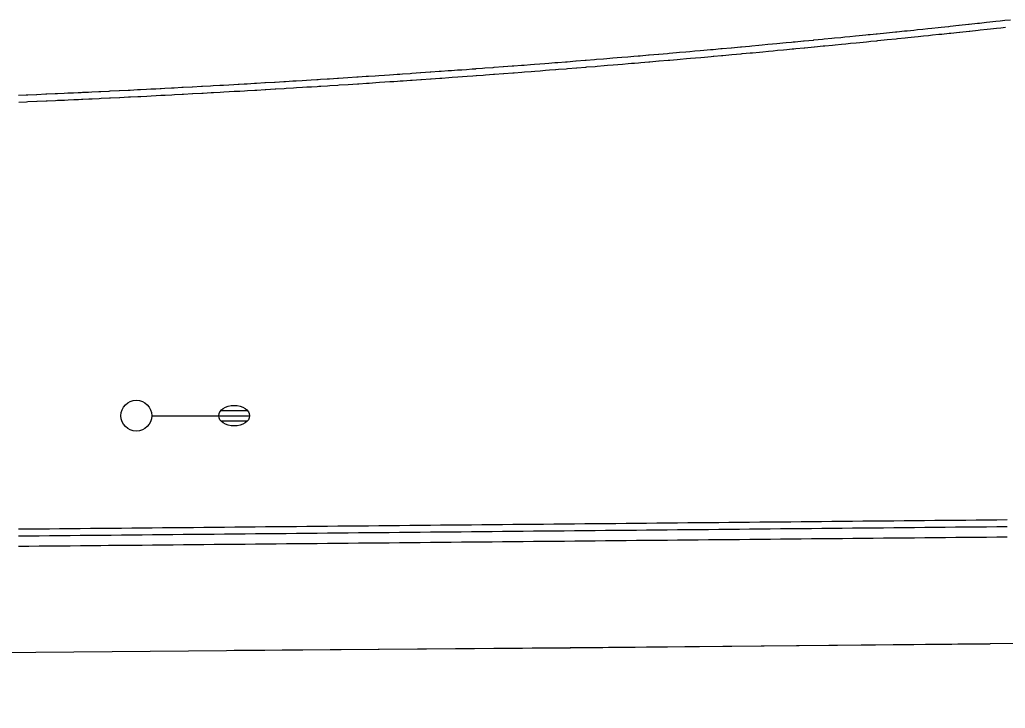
# Model space of a CAD drawing. Extents: x 2145380 to 2157287, y 139568 to 149130.
# Drawn here: x 2149093.5 to 2149189.2, y 143114.2 to 143181.1 of the extents above; entities that cross this region are included whole.
import ezdxf

# ---------------------------------------------------------------- set-up
doc = ezdxf.new("R2010")
doc.units = 0
for name, color, linetype in [('PR_PREVIOUSLY CONSTRUCTED', 7, 'Continuous'), ('TOPO_Asphalt', 7, 'Continuous'), ('TOPO_Light Pole', 7, 'Continuous')]:
    doc.layers.add(name, color=color, linetype=linetype)

# ---------------------------------------------------------------- blocks, each defined once
blk = doc.blocks.new('LP')
at = {"layer": 'TOPO_Light Pole'}
blk.add_line((3.81, 0), (20.32, 0), dxfattribs=at)
for points in [[(20.32, 0), (27.94, 0)], [(20.32, 0), (23.5, 0)], [(20.83, 1.27), (27.43, 1.27)], [(20.83, 1.27), (23.5, 1.27)], [(23.71, 1.27), (27.43, 1.27)], [(23.71, 0), (27.94, 0)], [(20.83, -1.27), (27.43, -1.27)], [(20.83, -1.27), (23.5, -1.27)], [(23.71, -1.27), (27.43, -1.27)]]:
    blk.add_lwpolyline(points, dxfattribs=at)
blk.add_circle((0, 0), 3.81, dxfattribs=at)
blk.add_ellipse((24.13, 0), major_axis=(3.81, 0), ratio=0.666667, dxfattribs=at)

msp = doc.modelspace()

# ---------------------------------------------------------------- linework, layer by layer
at = {"layer": 'PR_PREVIOUSLY CONSTRUCTED'}
for points in [[(2149093.367, 143173.731), (2149094.114, 143173.763), (2149094.256, 143173.769), (2149095.122, 143173.806), (2149095.145, 143173.807), (2149096.033, 143173.846), (2149096.13, 143173.851), (2149096.922, 143173.886), (2149097.138, 143173.896), (2149097.81, 143173.926), (2149098.146, 143173.942), (2149098.699, 143173.967), (2149099.154, 143173.988), (2149099.464, 143174.003), (2149099.587, 143174.008), (2149100.162, 143174.035), (2149100.476, 143174.05), (2149101.17, 143174.083), (2149101.364, 143174.093), (2149102.178, 143174.132), (2149102.253, 143174.136), (2149103.141, 143174.179), (2149103.186, 143174.181), (2149104.03, 143174.223), (2149104.194, 143174.231), (2149104.918, 143174.268), (2149105.202, 143174.282), (2149105.806, 143174.313), (2149106.21, 143174.334), (2149106.695, 143174.359), (2149107.136, 143174.381), (2149107.217, 143174.386), (2149107.583, 143174.405), (2149108.225, 143174.439), (2149108.471, 143174.452), (2149109.233, 143174.492), (2149109.36, 143174.499), (2149110.24, 143174.546), (2149110.248, 143174.547), (2149111.136, 143174.595), (2149111.248, 143174.601), (2149112.024, 143174.644), (2149112.255, 143174.657), (2149112.912, 143174.694), (2149113.263, 143174.713), (2149113.8, 143174.744), (2149114.27, 143174.77), (2149114.688, 143174.794), (2149114.806, 143174.801), (2149115.278, 143174.828), (2149115.576, 143174.845), (2149116.285, 143174.887), (2149116.464, 143174.897), (2149117.293, 143174.946), (2149117.352, 143174.949), (2149118.24, 143175.002), (2149118.3, 143175.006), (2149119.128, 143175.056), (2149119.307, 143175.066), (2149120.016, 143175.109), (2149120.314, 143175.128), (2149120.904, 143175.164), (2149121.321, 143175.19), (2149121.791, 143175.219), (2149122.329, 143175.252), (2149122.473, 143175.261), (2149122.679, 143175.274), (2149123.336, 143175.316), (2149123.567, 143175.33), (2149124.343, 143175.38), (2149124.455, 143175.387), (2149125.342, 143175.444), (2149125.35, 143175.445), (2149126.23, 143175.502), (2149126.357, 143175.51), (2149127.117, 143175.56), (2149127.364, 143175.576), (2149128.005, 143175.619), (2149128.37, 143175.643), (2149128.893, 143175.678), (2149129.377, 143175.711), (2149129.78, 143175.738), (2149130.139, 143175.763), (2149130.384, 143175.779), (2149130.667, 143175.799), (2149131.391, 143175.848), (2149131.555, 143175.86), (2149132.397, 143175.918), (2149132.442, 143175.921), (2149133.329, 143175.983), (2149133.404, 143175.988), (2149134.217, 143176.046), (2149134.411, 143176.06), (2149135.104, 143176.109), (2149135.417, 143176.131), (2149135.991, 143176.173), (2149136.424, 143176.204), (2149136.878, 143176.237), (2149137.43, 143176.277), (2149137.766, 143176.302), (2149137.801, 143176.304), (2149138.436, 143176.351), (2149138.653, 143176.367), (2149139.443, 143176.426), (2149139.54, 143176.433), (2149140.427, 143176.499), (2149140.449, 143176.501), (2149141.314, 143176.566), (2149141.455, 143176.577), (2149142.201, 143176.634), (2149142.461, 143176.654), (2149143.087, 143176.702), (2149143.467, 143176.731), (2149143.974, 143176.771), (2149144.474, 143176.81), (2149144.861, 143176.84), (2149145.46, 143176.887), (2149145.48, 143176.888), (2149145.748, 143176.91), (2149146.485, 143176.968), (2149146.634, 143176.98), (2149147.491, 143177.048), (2149147.521, 143177.051), (2149148.408, 143177.122), (2149148.497, 143177.129), (2149149.294, 143177.194), (2149149.503, 143177.211), (2149150.181, 143177.266), (2149150.509, 143177.293), (2149151.067, 143177.339), (2149151.514, 143177.376), (2149151.954, 143177.413), (2149152.52, 143177.46), (2149152.84, 143177.487), (2149153.116, 143177.51), (2149153.525, 143177.545), (2149153.727, 143177.562), (2149154.531, 143177.63), (2149154.613, 143177.637), (2149155.499, 143177.712), (2149155.536, 143177.716), (2149156.385, 143177.789), (2149156.542, 143177.802), (2149157.272, 143177.865), (2149157.547, 143177.889), (2149158.158, 143177.943), (2149158.552, 143177.977), (2149159.044, 143178.021), (2149159.557, 143178.066), (2149159.93, 143178.099), (2149160.563, 143178.156), (2149160.769, 143178.174), (2149160.816, 143178.178), (2149161.568, 143178.246), (2149161.702, 143178.258), (2149162.573, 143178.336), (2149162.587, 143178.338), (2149163.473, 143178.418), (2149163.578, 143178.428), (2149164.359, 143178.5), (2149164.582, 143178.52), (2149165.245, 143178.581), (2149165.587, 143178.613), (2149166.13, 143178.664), (2149166.592, 143178.707), (2149167.016, 143178.746), (2149167.597, 143178.801), (2149167.902, 143178.83), (2149168.418, 143178.879), (2149168.601, 143178.896), (2149168.787, 143178.914), (2149169.606, 143178.992), (2149169.673, 143178.998), (2149170.558, 143179.083), (2149170.61, 143179.088), (2149171.443, 143179.169), (2149171.615, 143179.185), (2149172.329, 143179.255), (2149172.619, 143179.283), (2149173.214, 143179.341), (2149173.623, 143179.381), (2149174.099, 143179.428), (2149174.627, 143179.481), (2149174.984, 143179.516), (2149175.631, 143179.581), (2149175.87, 143179.604), (2149176.063, 143179.624), (2149176.636, 143179.681), (2149176.755, 143179.693), (2149177.64, 143179.783), (2149178.524, 143179.872), (2149178.643, 143179.885), (2149179.409, 143179.963), (2149179.647, 143179.987), (2149180.294, 143180.054), (2149180.651, 143180.091), (2149181.179, 143180.145), (2149181.655, 143180.195), (2149182.064, 143180.237), (2149182.658, 143180.3), (2149182.948, 143180.33), (2149183.662, 143180.405), (2149183.704, 143180.41), (2149183.833, 143180.423), (2149184.665, 143180.511), (2149184.717, 143180.517), (2149185.602, 143180.611), (2149185.669, 143180.618), (2149186.486, 143180.706), (2149186.672, 143180.726), (2149187.371, 143180.801), (2149187.675, 143180.834), (2149188.255, 143180.897), (2149188.679, 143180.943), (2149189.139, 143180.994), (2149189.682, 143181.053)], [(2149093.396, 143173.064), (2149094.143, 143173.096), (2149094.285, 143173.102), (2149095.151, 143173.139), (2149095.174, 143173.14), (2149096.063, 143173.179), (2149096.16, 143173.184), (2149096.952, 143173.219), (2149097.168, 143173.229), (2149097.841, 143173.259), (2149098.177, 143173.275), (2149098.73, 143173.3), (2149099.185, 143173.321), (2149099.495, 143173.336), (2149099.619, 143173.341), (2149100.194, 143173.369), (2149100.508, 143173.383), (2149101.202, 143173.416), (2149101.396, 143173.426), (2149102.211, 143173.465), (2149102.285, 143173.469), (2149103.174, 143173.512), (2149103.219, 143173.514), (2149104.063, 143173.556), (2149104.227, 143173.565), (2149104.952, 143173.601), (2149105.236, 143173.615), (2149105.841, 143173.646), (2149106.244, 143173.667), (2149106.729, 143173.692), (2149107.171, 143173.715), (2149107.252, 143173.719), (2149107.618, 143173.738), (2149108.26, 143173.772), (2149108.507, 143173.785), (2149109.268, 143173.825), (2149109.395, 143173.832), (2149110.276, 143173.88), (2149110.284, 143173.88), (2149111.172, 143173.929), (2149111.284, 143173.935), (2149112.061, 143173.978), (2149112.292, 143173.99), (2149112.949, 143174.027), (2149113.3, 143174.047), (2149113.838, 143174.077), (2149114.308, 143174.104), (2149114.726, 143174.128), (2149114.844, 143174.134), (2149115.316, 143174.162), (2149115.615, 143174.179), (2149116.324, 143174.22), (2149116.503, 143174.231), (2149117.332, 143174.279), (2149117.392, 143174.283), (2149118.28, 143174.336), (2149118.34, 143174.339), (2149119.168, 143174.389), (2149119.347, 143174.4), (2149120.057, 143174.443), (2149120.355, 143174.461), (2149120.945, 143174.497), (2149121.363, 143174.523), (2149121.833, 143174.552), (2149122.37, 143174.586), (2149122.515, 143174.595), (2149122.721, 143174.608), (2149123.378, 143174.649), (2149123.609, 143174.664), (2149124.385, 143174.714), (2149124.497, 143174.721), (2149125.385, 143174.778), (2149125.393, 143174.778), (2149126.273, 143174.836), (2149126.4, 143174.844), (2149127.161, 143174.894), (2149127.408, 143174.91), (2149128.049, 143174.953), (2149128.415, 143174.977), (2149128.937, 143175.012), (2149129.422, 143175.045), (2149129.825, 143175.072), (2149130.184, 143175.096), (2149130.429, 143175.113), (2149130.713, 143175.132), (2149131.437, 143175.182), (2149131.601, 143175.193), (2149132.444, 143175.252), (2149132.489, 143175.255), (2149133.376, 143175.317), (2149133.451, 143175.322), (2149134.264, 143175.38), (2149134.458, 143175.394), (2149135.152, 143175.443), (2149135.465, 143175.465), (2149136.039, 143175.507), (2149136.472, 143175.538), (2149136.927, 143175.571), (2149137.479, 143175.611), (2149137.814, 143175.636), (2149137.85, 143175.638), (2149138.486, 143175.685), (2149138.702, 143175.701), (2149139.492, 143175.76), (2149139.589, 143175.767), (2149140.477, 143175.834), (2149140.499, 143175.835), (2149141.364, 143175.901), (2149141.506, 143175.911), (2149142.251, 143175.968), (2149142.512, 143175.988), (2149143.139, 143176.036), (2149143.519, 143176.066), (2149144.026, 143176.105), (2149144.525, 143176.144), (2149144.913, 143176.174), (2149145.513, 143176.221), (2149145.532, 143176.223), (2149145.8, 143176.244), (2149146.538, 143176.302), (2149146.687, 143176.314), (2149147.545, 143176.383), (2149147.575, 143176.385), (2149148.462, 143176.456), (2149148.551, 143176.464), (2149149.349, 143176.528), (2149149.557, 143176.545), (2149150.235, 143176.601), (2149150.563, 143176.628), (2149151.122, 143176.674), (2149151.57, 143176.711), (2149152.009, 143176.747), (2149152.576, 143176.795), (2149152.896, 143176.822), (2149153.172, 143176.845), (2149153.582, 143176.879), (2149153.783, 143176.896), (2149154.588, 143176.964), (2149154.67, 143176.971), (2149155.556, 143177.047), (2149155.593, 143177.05), (2149156.443, 143177.123), (2149156.599, 143177.137), (2149157.329, 143177.2), (2149157.605, 143177.224), (2149158.216, 143177.278), (2149158.611, 143177.312), (2149159.102, 143177.356), (2149159.616, 143177.401), (2149159.989, 143177.434), (2149160.622, 143177.491), (2149160.828, 143177.509), (2149160.875, 143177.513), (2149161.627, 143177.581), (2149161.762, 143177.593), (2149162.633, 143177.672), (2149162.648, 143177.673), (2149163.534, 143177.754), (2149163.638, 143177.763), (2149164.42, 143177.835), (2149164.644, 143177.855), (2149165.306, 143177.916), (2149165.649, 143177.948), (2149166.192, 143177.999), (2149166.654, 143178.042), (2149167.078, 143178.082), (2149167.659, 143178.136), (2149167.964, 143178.165), (2149168.481, 143178.214), (2149168.664, 143178.231), (2149168.85, 143178.249), (2149169.669, 143178.327), (2149169.736, 143178.333), (2149170.622, 143178.418), (2149170.674, 143178.423), (2149171.508, 143178.504), (2149171.679, 143178.521), (2149172.394, 143178.59), (2149172.684, 143178.618), (2149173.279, 143178.677), (2149173.689, 143178.717), (2149174.165, 143178.764), (2149174.693, 143178.816), (2149175.05, 143178.852), (2149175.698, 143178.916), (2149175.936, 143178.94), (2149176.13, 143178.959), (2149176.702, 143179.017), (2149176.821, 143179.029), (2149177.707, 143179.118), (2149178.592, 143179.208), (2149178.711, 143179.22), (2149179.477, 143179.299), (2149179.715, 143179.323), (2149180.363, 143179.39), (2149180.72, 143179.427), (2149181.248, 143179.481), (2149181.724, 143179.531), (2149182.133, 143179.573), (2149182.728, 143179.636), (2149183.018, 143179.666), (2149183.732, 143179.741), (2149183.774, 143179.746), (2149183.903, 143179.759), (2149184.736, 143179.847), (2149184.788, 143179.853), (2149185.673, 143179.947), (2149185.74, 143179.954), (2149186.558, 143180.042), (2149186.744, 143180.062), (2149187.442, 143180.137), (2149187.747, 143180.17), (2149188.327, 143180.233), (2149188.751, 143180.28), (2149189.212, 143180.33)], [(2149093.361, 143131.621), (2149094.361, 143131.63), (2149095.361, 143131.639), (2149096.361, 143131.649), (2149097.361, 143131.658), (2149098.361, 143131.668), (2149099.36, 143131.677), (2149100.36, 143131.687), (2149101.36, 143131.696), (2149102.103, 143131.703), (2149102.36, 143131.706), (2149103.36, 143131.715), (2149104.36, 143131.725), (2149105.36, 143131.734), (2149106.36, 143131.744), (2149107.36, 143131.753), (2149108.36, 143131.763), (2149109.36, 143131.772), (2149110.36, 143131.782), (2149111.36, 143131.791), (2149112.36, 143131.801), (2149113.36, 143131.81), (2149114.36, 143131.82), (2149115.36, 143131.829), (2149116.36, 143131.839), (2149117.36, 143131.848), (2149118.36, 143131.858), (2149119.36, 143131.867), (2149120.36, 143131.876), (2149121.36, 143131.886), (2149122.359, 143131.895), (2149123.359, 143131.905), (2149124.359, 143131.914), (2149125.359, 143131.924), (2149126.359, 143131.933), (2149127.359, 143131.943), (2149128.359, 143131.952), (2149129.359, 143131.962), (2149130.359, 143131.971), (2149131.359, 143131.981), (2149132.359, 143131.99), (2149133.359, 143132), (2149134.359, 143132.009), (2149135.359, 143132.019), (2149136.359, 143132.028), (2149137.359, 143132.038), (2149138.346, 143132.047), (2149138.359, 143132.047), (2149139.359, 143132.057), (2149140.359, 143132.066), (2149141.359, 143132.076), (2149142.359, 143132.085), (2149143.359, 143132.095), (2149144.358, 143132.104), (2149145.358, 143132.113), (2149146.358, 143132.123), (2149147.358, 143132.132), (2149148.358, 143132.142), (2149149.358, 143132.151), (2149150.358, 143132.161), (2149151.358, 143132.17), (2149152.358, 143132.18), (2149153.358, 143132.189), (2149154.358, 143132.199), (2149155.358, 143132.208), (2149156.358, 143132.218), (2149157.358, 143132.227), (2149158.358, 143132.237), (2149159.358, 143132.246), (2149160.358, 143132.256), (2149161.358, 143132.265), (2149162.358, 143132.275), (2149163.358, 143132.284), (2149164.358, 143132.294), (2149165.358, 143132.303), (2149166.357, 143132.313), (2149167.357, 143132.322), (2149168.357, 143132.331), (2149169.357, 143132.341), (2149170.357, 143132.35), (2149171.357, 143132.36), (2149172.357, 143132.369), (2149173.357, 143132.379), (2149174.357, 143132.388), (2149175.357, 143132.398), (2149176.357, 143132.407), (2149177.357, 143132.417), (2149178.357, 143132.426), (2149179.357, 143132.436), (2149180.357, 143132.445), (2149181.357, 143132.455), (2149182.357, 143132.464), (2149183.357, 143132.474), (2149184.357, 143132.483), (2149185.357, 143132.493), (2149186.357, 143132.502), (2149187.357, 143132.512), (2149188.356, 143132.521), (2149189.356, 143132.531)], [(2149093.367, 143130.953), (2149094.367, 143130.962), (2149095.367, 143130.972), (2149096.367, 143130.981), (2149097.367, 143130.991), (2149098.367, 143131), (2149099.367, 143131.01), (2149100.367, 143131.019), (2149101.367, 143131.029), (2149102.109, 143131.036), (2149102.367, 143131.038), (2149103.367, 143131.048), (2149104.367, 143131.057), (2149105.367, 143131.067), (2149106.367, 143131.076), (2149107.366, 143131.086), (2149108.366, 143131.095), (2149109.366, 143131.105), (2149110.366, 143131.114), (2149111.366, 143131.124), (2149112.366, 143131.133), (2149113.366, 143131.142), (2149114.366, 143131.152), (2149115.366, 143131.161), (2149116.366, 143131.171), (2149117.366, 143131.18), (2149118.366, 143131.19), (2149119.366, 143131.199), (2149120.366, 143131.209), (2149121.366, 143131.218), (2149122.366, 143131.228), (2149123.366, 143131.237), (2149124.366, 143131.247), (2149125.366, 143131.256), (2149126.366, 143131.266), (2149127.366, 143131.275), (2149128.366, 143131.285), (2149129.365, 143131.294), (2149130.365, 143131.304), (2149131.365, 143131.313), (2149132.365, 143131.323), (2149133.365, 143131.332), (2149134.365, 143131.342), (2149135.365, 143131.351), (2149136.365, 143131.361), (2149137.365, 143131.37), (2149138.352, 143131.379), (2149138.365, 143131.379), (2149139.365, 143131.389), (2149140.365, 143131.398), (2149141.365, 143131.408), (2149142.365, 143131.417), (2149143.365, 143131.427), (2149144.365, 143131.436), (2149145.365, 143131.446), (2149146.365, 143131.455), (2149147.365, 143131.465), (2149148.365, 143131.474), (2149149.365, 143131.484), (2149150.365, 143131.493), (2149151.364, 143131.503), (2149152.364, 143131.512), (2149153.364, 143131.522), (2149154.364, 143131.531), (2149155.364, 143131.541), (2149156.364, 143131.55), (2149157.364, 143131.56), (2149158.364, 143131.569), (2149159.364, 143131.579), (2149160.364, 143131.588), (2149161.364, 143131.598), (2149162.364, 143131.607), (2149163.364, 143131.616), (2149164.364, 143131.626), (2149165.364, 143131.635), (2149166.364, 143131.645), (2149167.364, 143131.654), (2149168.364, 143131.664), (2149169.364, 143131.673), (2149170.364, 143131.683), (2149171.364, 143131.692), (2149172.364, 143131.702), (2149173.363, 143131.711), (2149174.363, 143131.721), (2149175.363, 143131.73), (2149176.363, 143131.74), (2149177.363, 143131.749), (2149178.363, 143131.759), (2149179.363, 143131.768), (2149180.363, 143131.778), (2149181.363, 143131.787), (2149182.363, 143131.797), (2149183.363, 143131.806), (2149184.363, 143131.816), (2149185.363, 143131.825), (2149186.363, 143131.834), (2149187.363, 143131.844), (2149188.363, 143131.853), (2149189.363, 143131.863)], [(2149093.377, 143129.953), (2149094.377, 143129.962), (2149095.376, 143129.972), (2149096.376, 143129.981), (2149097.376, 143129.991), (2149098.376, 143130), (2149099.376, 143130.01), (2149100.376, 143130.019), (2149101.376, 143130.029), (2149102.118, 143130.036), (2149102.376, 143130.038), (2149103.376, 143130.048), (2149104.376, 143130.057), (2149105.376, 143130.067), (2149106.376, 143130.076), (2149107.376, 143130.086), (2149108.376, 143130.095), (2149109.376, 143130.105), (2149110.376, 143130.114), (2149111.376, 143130.124), (2149112.376, 143130.133), (2149113.376, 143130.143), (2149114.376, 143130.152), (2149115.376, 143130.161), (2149116.376, 143130.171), (2149117.375, 143130.18), (2149118.375, 143130.19), (2149119.375, 143130.199), (2149120.375, 143130.209), (2149121.375, 143130.218), (2149122.375, 143130.228), (2149123.375, 143130.237), (2149124.375, 143130.247), (2149125.375, 143130.256), (2149126.375, 143130.266), (2149127.375, 143130.275), (2149128.375, 143130.285), (2149129.375, 143130.294), (2149130.375, 143130.304), (2149131.375, 143130.313), (2149132.375, 143130.323), (2149133.375, 143130.332), (2149134.375, 143130.342), (2149135.375, 143130.351), (2149136.375, 143130.361), (2149137.375, 143130.37), (2149138.361, 143130.379), (2149138.375, 143130.38), (2149139.375, 143130.389), (2149140.374, 143130.398), (2149141.374, 143130.408), (2149142.374, 143130.417), (2149143.374, 143130.427), (2149144.374, 143130.436), (2149145.374, 143130.446), (2149146.374, 143130.455), (2149147.374, 143130.465), (2149148.374, 143130.474), (2149149.374, 143130.484), (2149150.374, 143130.493), (2149151.374, 143130.503), (2149152.374, 143130.512), (2149153.374, 143130.522), (2149154.374, 143130.531), (2149155.374, 143130.541), (2149156.374, 143130.55), (2149157.374, 143130.56), (2149158.374, 143130.569), (2149159.374, 143130.579), (2149160.374, 143130.588), (2149161.374, 143130.598), (2149162.373, 143130.607), (2149163.373, 143130.617), (2149164.373, 143130.626), (2149165.373, 143130.635), (2149166.373, 143130.645), (2149167.373, 143130.654), (2149168.373, 143130.664), (2149169.373, 143130.673), (2149170.373, 143130.683), (2149171.373, 143130.692), (2149172.373, 143130.702), (2149173.373, 143130.711), (2149174.373, 143130.721), (2149175.373, 143130.73), (2149176.373, 143130.74), (2149177.373, 143130.749), (2149178.373, 143130.759), (2149179.373, 143130.768), (2149180.373, 143130.778), (2149181.373, 143130.787), (2149182.373, 143130.797), (2149183.373, 143130.806), (2149184.372, 143130.816), (2149185.372, 143130.825), (2149186.372, 143130.835), (2149187.372, 143130.844), (2149188.372, 143130.854), (2149189.372, 143130.863)]]:
    msp.add_lwpolyline(points, dxfattribs=at)
at = {"layer": 'TOPO_Asphalt'}
msp.add_line((2148481.839, 143114.219), (2149187.711, 143120.476), dxfattribs=at)
msp.add_lwpolyline([(2149760.286, 143135.177), (2149706.179, 143133.228), (2149646.184, 143130.639), (2149563.222, 143127.34), (2149492.185, 143124.57), (2149439.789, 143122.855), (2149401.649, 143122.374), (2149352.529, 143121.887), (2149310.404, 143121.728), (2149266.472, 143121.198), (2149225.648, 143120.873), (2149187.711, 143120.476), (2149146.952, 143120.061), (2149114.296, 143119.813)], dxfattribs=at)

# ---------------------------------------------------------------- block references
at = {"layer": 'TOPO_Light Pole', "xscale": 0.39370000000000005, "yscale": 0.3937000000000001}
msp.add_blockref('LP', (2149104.808, 143142.619), dxfattribs=at)

doc.saveas('drawing.dxf')
